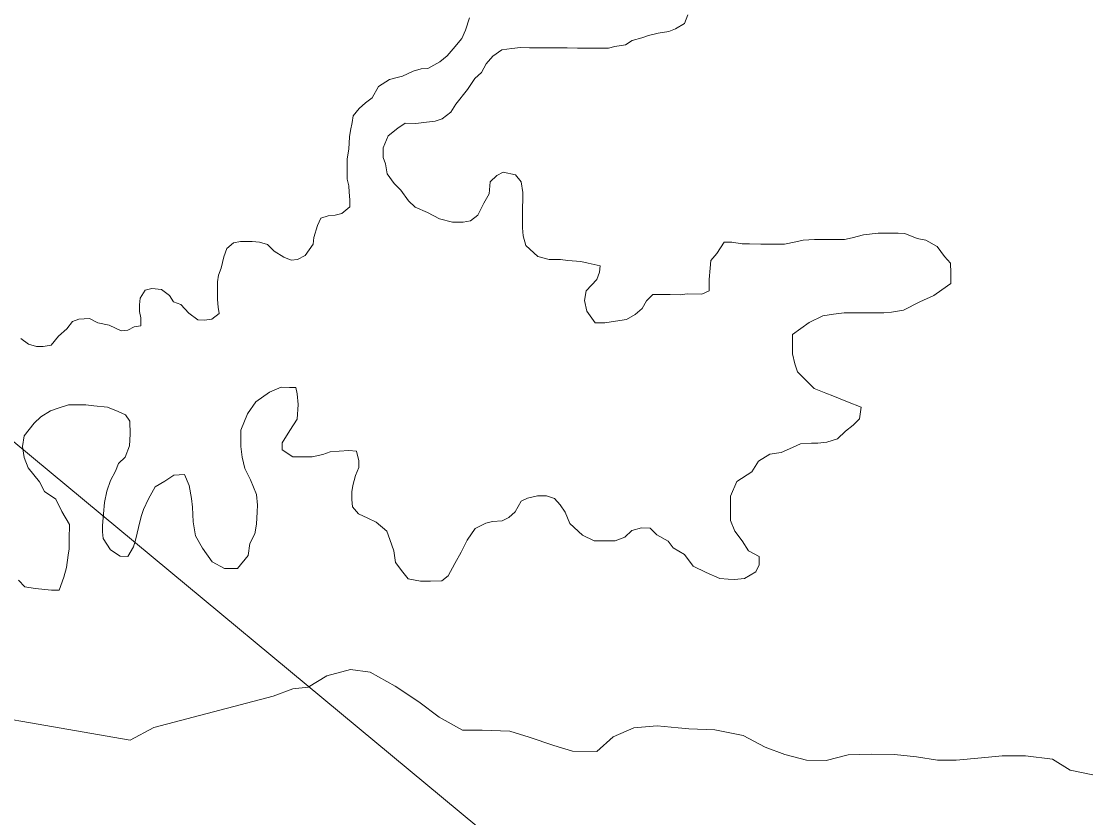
# Model space of a CAD drawing. Extents: x -1643653 to 4543381, y 1624270 to 13878484.
# Drawn here: x 804397.3 to 804724.7, y 9014911.6 to 9015156.5 of the extents above; entities that cross this region are included whole.
import ezdxf

# ---------------------------------------------------------------- set-up
doc = ezdxf.new("R2010")
doc.units = 0
doc.header["$LTSCALE"] = 160
doc.layers.add('60', color=7, linetype='Continuous', lineweight=13)

msp = doc.modelspace()

# ---------------------------------------------------------------- linework, layer by layer
at = {"layer": '60'}
for points in [[(807126, 9013554.3), (805831.2, 9014683.5), (804956.4, 9014561), (803779.5, 9015538.2), (802903.5, 9015653.1), (801522.3, 9016894.9), (800901.2, 9016842.4), (800376.3, 9017157.5), (799886.4, 9016711.1), (799746.4, 9016868.7), (799540.1, 9016834.7), (799794.2, 9017234.1), (799926.4, 9018248.5), (800734.8, 9018666.7), (801270.7, 9019718.2), (802746.2, 9020198.7), (804393.9, 9022148.4), (804477.4, 9023011.8), (804881.1, 9023304.3), (805354.3, 9023555), (806014.4, 9022695.6), (806410.3, 9021665.8)], [(804448.8, 9015066.7), (804451.5, 9015064.7), (804453.5, 9015064.6), (804455.8, 9015064.9), (804458.1, 9015066.6), (804457.8, 9015068.6), (804457.6, 9015070.9), (804457.6, 9015073.1), (804457.6, 9015076.4), (804457.9, 9015078.4), (804458.7, 9015080.6), (804459.5, 9015084.1), (804460.5, 9015086.6), (804462.5, 9015088.4), (804464.7, 9015088.8), (804468.2, 9015088.8), (804470.5, 9015088.6), (804473, 9015087.8), (804475, 9015085.8), (804478, 9015084), (804480.2, 9015083), (804482.2, 9015083.2), (804484.5, 9015084.5), (804487, 9015088), (804487.2, 9015090), (804488.3, 9015093.7), (804489.3, 9015095.9), (804491.6, 9015096.7), (804493.8, 9015096.9), (804495.8, 9015097.4), (804498.3, 9015099.4), (804498.3, 9015101.6), (804498.1, 9015103.9), (804497.9, 9015105.9), (804497.4, 9015107.9), (804497.4, 9015109.9), (804497.4, 9015112.2), (804497.4, 9015114.2), (804498, 9015117.2), (804498.2, 9015120.9), (804498.5, 9015122.9), (804499, 9015125.4), (804499.3, 9015127.4), (804501.1, 9015129.7), (804503.1, 9015131.4), (804505.1, 9015132.9), (804507.1, 9015136.4), (804510.4, 9015138.6), (804512.4, 9015139.1), (804514.4, 9015139.6), (804517.7, 9015141.1), (804520.2, 9015141.8), (804522.2, 9015142), (804525.9, 9015144), (804528.2, 9015145.8), (804530, 9015148), (804532.7, 9015151.2), (804533.8, 9015153.7), (804535, 9015157.5)], [(804602.1, 9015158.5), (804601.1, 9015155.8), (804598.3, 9015154.1), (804596.3, 9015153.3), (804593, 9015152.8), (804590, 9015152.1), (804588, 9015151.4), (804585, 9015150.6), (804583, 9015149.2), (804579.7, 9015148.7), (804577.7, 9015148.2), (804574.5, 9015148.2), (804571, 9015148.2), (804568.2, 9015148.2), (804565, 9015148.3), (804562, 9015148.3), (804560, 9015148.3), (804556.7, 9015148.3)], [(804556.7, 9015148.3), (804553.5, 9015148.3), (804550.7, 9015148.4), (804548, 9015148.1), (804545, 9015147.7), (804542.2, 9015145.7), (804540.2, 9015143.4), (804538.7, 9015140.7), (804536.7, 9015138.9), (804534.4, 9015135.5), (804530.8, 9015131), (804529.3, 9015128.5), (804526.6, 9015126.5), (804524.5, 9015125.8), (804521.8, 9015125.5), (804518.5, 9015125), (804515.3, 9015125.1), (804513, 9015123.6), (804510, 9015121.3), (804508.5, 9015117.6), (804508.5, 9015114.6), (804509.2, 9015112.6), (804509.7, 9015109.6), (804511.9, 9015106.6), (804513.9, 9015104.5), (804516.3, 9015101.3), (804518.3, 9015099.3), (804522.1, 9015097.7), (804525.8, 9015095.7), (804529.8, 9015094.7), (804533.1, 9015094.7), (804535.3, 9015095.1), (804537.6, 9015096.9), (804539.4, 9015100.6), (804541.1, 9015103.4), (804541.4, 9015107.1), (804543.4, 9015109.1), (804545.4, 9015110.1), (804549.2, 9015109.3), (804550.9, 9015107.1), (804551.4, 9015103.8), (804551.4, 9015101.8), (804551.3, 9015099), (804551.3, 9015096), (804551.3, 9015093), (804551.5, 9015090.5), (804552.3, 9015087.5), (804556, 9015084.2), (804559.5, 9015083.2), (804563, 9015083.2), (804565.2, 9015082.9), (804569.2, 9015082.6), (804571.5, 9015082.1), (804575.2, 9015081.3), (804575, 9015079.3), (804574.2, 9015077.1), (804570.9, 9015073.6), (804570.4, 9015070.6), (804571.1, 9015067.4), (804573.6, 9015063.8), (804576.6, 9015063.8), (804578.6, 9015064.1), (804583.3, 9015064.8), (804585.9, 9015066.3), (804588.1, 9015068.2), (804589.4, 9015070.5), (804591.4, 9015072.5), (804593.7, 9015072.5), (804596.7, 9015072.5), (804599.9, 9015072.4), (804601.9, 9015072.7), (804606.4, 9015072.6), (804608.7, 9015073.6), (804608.7, 9015077.1), (804609, 9015080.6), (804609.2, 9015082.9), (804611, 9015085.1), (804613.3, 9015088.6), (804615.6, 9015088.6), (804618.8, 9015088.1), (804621.1, 9015088.1), (804624.6, 9015088), (804627.6, 9015088), (804631.8, 9015088), (804635.3, 9015088.7), (804637.6, 9015089.2), (804641.1, 9015089.4), (804644.6, 9015089.4), (804646.6, 9015089.4), (804650.3, 9015089.4), (804652.6, 9015089.9), (804656.1, 9015090.8), (804660.6, 9015091.3), (804662.8, 9015091.3), (804666.8, 9015091.3), (804668.8, 9015091.2), (804672.6, 9015089.7), (804675.3, 9015089.2), (804678.8, 9015087.2), (804681, 9015084.2), (804682.8, 9015082.1)], [(804682.8, 9015082.1), (804683, 9015079.1), (804683, 9015075.9), (804680.2, 9015073.9), (804677.7, 9015072.2), (804673.4, 9015070.2), (804668.4, 9015067.7), (804664.7, 9015067), (804662.4, 9015066.8), (804659.4, 9015066.8), (804655.9, 9015066.8), (804652.7, 9015066.8), (804650.2, 9015066.8), (804646.9, 9015066.4), (804643.6, 9015065.9), (804639.4, 9015063.9), (804634.3, 9015060.2), (804634.3, 9015056.7), (804634.3, 9015054.2), (804635, 9015051.2), (804635.8, 9015048.7), (804638, 9015046.6), (804641, 9015043.6), (804644.5, 9015042.1), (804646.7, 9015041.3), (804651.2, 9015039.5), (804655.4, 9015037.8), (804654.9, 9015034.3), (804652.9, 9015032.3), (804650.6, 9015030.5), (804648.1, 9015028.1), (804644.8, 9015027.1), (804642.1, 9015026.8), (804640.1, 9015026.8), (804636.8, 9015026.6), (804634.3, 9015025.4), (804630.8, 9015023.9), (804627.3, 9015023.4), (804623.8, 9015021.2), (804621.8, 9015018), (804617.2, 9015015), (804615.2, 9015010.5), (804615.2, 9015007.2), (804615.2, 9015003), (804616.6, 9014999.7), (804618.8, 9014996.7), (804620.8, 9014993.7), (804624.1, 9014991.9), (804624.1, 9014989.4), (804623, 9014987.2), (804619.5, 9014985.2), (804616.5, 9014984.9), (804614.5, 9014985), (804612, 9014985.2), (804607.8, 9014987), (804603.8, 9014989), (804601.1, 9014992.6), (804597.6, 9014994.6), (804596.1, 9014996.6), (804592.6, 9014998.6), (804590.6, 9015000.6), (804587.9, 9015000.7), (804584.9, 9014999.9), (804582.8, 9014997.9), (804579.8, 9014996.7), (804576.6, 9014996.7), (804573.3, 9014996.8), (804569.8, 9014998.5), (804565.9, 9015002.1), (804564.4, 9015005.6), (804562.9, 9015007.8), (804561.2, 9015009.8), (804558.7, 9015010.6), (804555.9, 9015010.6), (804552.9, 9015009.9), (804550.9, 9015008.9), (804549.1, 9015005.7), (804547.1, 9015003.9), (804545.1, 9015002.9), (804542.1, 9015002.7), (804540.1, 9015002.2), (804536.8, 9015000.5), (804534.3, 9014997), (804532.5, 9014993.3), (804530.5, 9014989.8), (804528.5, 9014986), (804526.5, 9014984.5), (804523, 9014984.3), (804520, 9014984.3), (804516.2, 9014985.1), (804514.5, 9014987.1), (804512.3, 9014990.1), (804511.8, 9014993.7), (804510.6, 9014997.2), (804509.6, 9014999.7), (804506.3, 9015002.5), (804503.8, 9015003.7), (804500.9, 9015005), (804499.1, 9015007.2), (804498.9, 9015009.5), (804498.9, 9015011.8)], [(804397.2, 9015059), (804399.5, 9015057.2), (804402, 9015056.5), (804404, 9015056.5), (804406.5, 9015056.9), (804408.7, 9015059.7), (804411.3, 9015061.9), (804413, 9015064.2), (804415, 9015064.9), (804418.3, 9015065.1), (804420.8, 9015063.8), (804424.3, 9015063.1), (804428, 9015061.3), (804430, 9015061.5), (804432, 9015062.5), (804434, 9015062.8), (804434, 9015065.3), (804433.6, 9015067.3), (804433.6, 9015069.3), (804433.8, 9015071.3), (804435.4, 9015073.8), (804437.4, 9015074.3), (804440.4, 9015074), (804442.8, 9015072.2), (804444.1, 9015070.2), (804446.3, 9015069.4), (804448.8, 9015066.7)], [(804498.9, 9015011.8), (804499.2, 9015013.8), (804500, 9015016.8), (804501, 9015019.3), (804501, 9015021.3), (804500.3, 9015024.3), (804498, 9015024.5), (804495, 9015024.3), (804492.2, 9015024.1), (804490, 9015023.3), (804486.7, 9015022.6), (804484.5, 9015022.6), (804480.7, 9015022.6), (804477.5, 9015024.7), (804477.5, 9015026.9), (804479.8, 9015030.7), (804482.1, 9015034.2), (804482.4, 9015038.7), (804482.1, 9015041.9), (804481.7, 9015043.9), (804479.7, 9015043.9), (804477.2, 9015044), (804473.6, 9015042.5), (804469.4, 9015039.5), (804466.8, 9015035.8), (804464.8, 9015030.8), (804464.8, 9015025.8), (804465.2, 9015022.5), (804466, 9015019), (804467.7, 9015015.5), (804469.6, 9015011), (804469.9, 9015007.7), (804469.8, 9015005.7), (804469.6, 9015001.9), (804469.1, 9014998.9), (804467.5, 9014995.9), (804467, 9014992.2), (804463.7, 9014988.2), (804461.7, 9014988.2), (804459.7, 9014988.2), (804456, 9014990.3), (804453, 9014994.5), (804450.8, 9014998.3), (804450.1, 9015002.6), (804449.9, 9015007.1), (804449.6, 9015009.8), (804448.9, 9015013.8), (804447.4, 9015017.1), (804444.2, 9015016.9), (804441.4, 9015015.1), (804438.4, 9015013.4), (804436.4, 9015009.7), (804434.8, 9015006.4), (804434.1, 9015004.2), (804433.3, 9015000.9), (804432.5, 9014997.4), (804431.8, 9014994.9), (804430, 9014991.9), (804427.7, 9014992), (804424.7, 9014994), (804422.5, 9014997.5), (804422.3, 9014999.5), (804422.3, 9015001.5), (804422.6, 9015005), (804422.9, 9015008.5), (804423.6, 9015012), (804424.7, 9015015.3), (804426.2, 9015018.2), (804427.2, 9015020.5), (804429.2, 9015022.5), (804430.5, 9015026), (804430.8, 9015029.5), (804430.6, 9015033.5), (804429.3, 9015035.5), (804427.1, 9015036.5), (804423.8, 9015037.8), (804419.6, 9015038.3), (804417.1, 9015038.6), (804414.1, 9015038.6), (804411.8, 9015038.6), (804408.3, 9015037.4), (804406.3, 9015036.7), (804403.3, 9015034.9), (804401.3, 9015032.9), (804398.2, 9015029), (804397.7, 9015025.7), (804398.2, 9015022.4), (804399.4, 9015019.2), (804402.9, 9015014.9), (804404.4, 9015011.9), (804407.9, 9015009.6), (804409.8, 9015005.8), (804412.1, 9015001.8), (804412, 9014997.3), (804412, 9014994.3), (804411.7, 9014992.3), (804411.2, 9014988.6), (804410.4, 9014985.6), (804408.9, 9014981.6), (804406.6, 9014981.6), (804401.6, 9014982.1)], [(804401.6, 9014982.1), (804398.4, 9014982.6), (804396.4, 9014984.7)], [(804361.1, 9014947.6), (804430.8, 9014935.5), (804438, 9014939.4), (804474.7, 9014949), (804480.7, 9014951.3), (804485.5, 9014951.8), (804491.2, 9014955.2), (804498.5, 9014957.2), (804504.5, 9014956.4)], [(804504.5, 9014956.4), (804512.2, 9014952.1), (804519.5, 9014947.3), (804525.7, 9014942.5), (804532.9, 9014938.5), (804538.9, 9014938.5), (804547.4, 9014938.2), (804553.4, 9014936.4), (804560.9, 9014933.8), (804566.7, 9014932.1), (804574.2, 9014932), (804579.2, 9014936.5), (804585.5, 9014939.3), (804592.7, 9014939.9), (804599.2, 9014939.3), (804602.4, 9014939), (804610.4, 9014938.7), (804619.1, 9014936.9), (804625.9, 9014933.3), (804631.9, 9014931.1), (804638.6, 9014929.3), (804644.6, 9014929.2), (804651.4, 9014931), (804658.6, 9014931.2), (804665.6, 9014931.1), (804672.4, 9014930.3), (804678.9, 9014929.3), (804684.6, 9014929.3), (804692.4, 9014930), (804698.7, 9014930.7), (804705.9, 9014930.7), (804714.2, 9014929.6), (804719.6, 9014926.3), (804726.6, 9014924.8)]]:
    msp.add_lwpolyline(points, dxfattribs=at)
at = {"layer": '60', "lineweight": 25}
msp.add_spline([(814781, 9009175.5), (814787.2, 9009173.4), (814796.9, 9009173.4), (814799.4, 9009172.4), (814805.1, 9009174.5), (814805.6, 9009176.5), (814811.7, 9009179.5), (814811.7, 9009179.5), (814801.5, 9009181), (814790.7, 9009181.5), (814784.1, 9009183.1), (814777.4, 9009185.1), (814778.4, 9009175.5)], degree=3, dxfattribs=at)

doc.saveas('drawing.dxf')
